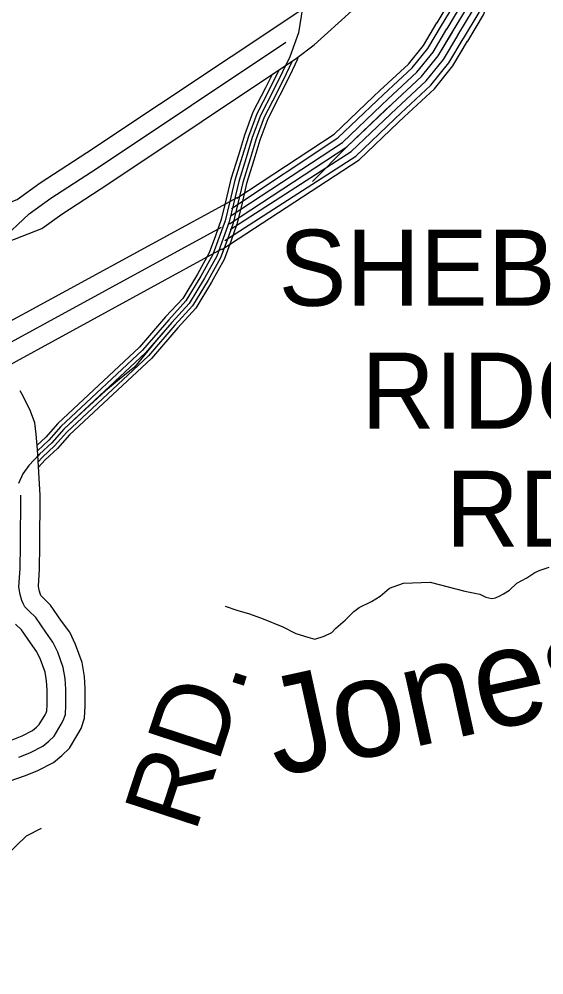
# Model space of a CAD drawing. Extents: x 1551132 to 1791609, y 378168 to 563823.
# Drawn here: x 1575154 to 1577706, y 482703 to 487355 of the extents above; entities that cross this region are included whole.
import ezdxf

# ---------------------------------------------------------------- set-up
doc = ezdxf.new("R2010")
doc.units = 0
for name, color, linetype in [('DESIGN - DRAINAGE - Bridges and Cross Drains Size Text', 7, 'Continuous'), ('DESIGN - ROW - Right-of-Way and Easement Labels', 7, 'Continuous'), ('DESIGN - TRANSPORTATION - Text', 7, 'Continuous'), ('SURVEY - DRAINAGE - Natural Features', 7, 'Continuous'), ('SURVEY - PROPERTY - Owners', 7, 'Continuous'), ('SURVEY - PROPERTY - Parcels', 7, 'Continuous')]:
    doc.layers.add(name, color=color, linetype=linetype)

msp = doc.modelspace()

# ---------------------------------------------------------------- linework, layer by layer
at = {"layer": 'DESIGN - TRANSPORTATION - Text'}
for points in [[(1576156.678, 484497.61), (1576212.31, 484478.709), (1576273.926, 484459.709), (1576341.482, 484436.625), (1576436.73, 484397.082), (1576500.128, 484364.048), (1576557.785, 484347.123), (1576591.576, 484336.573), (1576637.767, 484351.84), (1576673.999, 484369.265), (1576694.324, 484390.949), (1576738.898, 484430.25), (1576781.514, 484471.585), (1576807.796, 484491.177), (1576868.187, 484520.219), (1576910.544, 484545.553), (1576955.126, 484584.854), (1577024.183, 484608.763), (1577153.522, 484614.638), (1577321.068, 484570.529), (1577394.558, 484555.82), (1577423.949, 484541.12), (1577453.339, 484535.237), (1577470.981, 484538.178), (1577491.897, 484548.237), (1577510.03, 484557.954), (1577538.279, 484575.504), (1577574.77, 484608.939), (1577623.152, 484636.173), (1577662.043, 484661.698), (1577688.501, 484673.457), (1577732.591, 484688.166)], [(1573944.338, 482779.322), (1574059.726, 482736.213), (1574162.991, 482729.546), (1574188.307, 482713.779), (1574216.139, 482705.329), (1574244.064, 482702.879), (1574270.221, 482714.462), (1574302.429, 482729.954), (1574336.795, 482755.413), (1574379.636, 482810.756), (1574444.692, 482881.742), (1574499.741, 482950.885), (1574612.855, 483029.104), (1574723.986, 483107.356), (1574816.776, 483163.899), (1574913.765, 483232.368), (1575086.311, 483279.627), (1575189.8, 483380.013), (1575262.307, 483416.864)]]:
    msp.add_lwpolyline(points, dxfattribs=at)
at = {"layer": 'SURVEY - DRAINAGE - Natural Features'}
for points in [[(1576531.813, 487410.102), (1576511.83, 487288.441), (1576469.998, 487171.129), (1576434.873, 487097.702), (1576387.425, 487002.475), (1576327.643, 486885.447), (1576287.968, 486778.102), (1576258.419, 486680.591), (1576222.603, 486565.188), (1576196.845, 486455.619), (1576175.437, 486367.975), (1576146.163, 486286.456), (1576114.83, 486200.979), (1576055.215, 486093.943), (1575981.383, 485971.14), (1575896.094, 485878.512), (1575814.754, 485783.826), (1575715.006, 485661.431), (1575642.241, 485602.596), (1575573.501, 485545.695), (1575476.312, 485457.259), (1575370.989, 485358.948), (1575312.04, 485291.896), (1575253.3, 485236.837), (1575200.535, 485181.685), (1575171.96, 485142.151), (1575151.227, 485094.491)], [(1576531.813, 487410.102), (1576511.83, 487288.441), (1576469.998, 487171.129), (1576434.873, 487097.702), (1576387.425, 487002.475), (1576327.643, 486885.447), (1576287.968, 486778.102), (1576258.419, 486680.591), (1576222.603, 486565.188), (1576196.845, 486455.619), (1576175.437, 486367.975), (1576146.163, 486286.456), (1576114.83, 486200.979), (1576055.215, 486093.943), (1575981.383, 485971.14), (1575896.094, 485878.512), (1575814.754, 485783.826), (1575715.006, 485661.431), (1575642.241, 485602.596), (1575573.501, 485545.695), (1575476.312, 485457.259), (1575370.989, 485358.948), (1575312.04, 485291.896), (1575253.3, 485236.837), (1575200.535, 485181.685), (1575171.96, 485142.151), (1575151.227, 485094.491)], [(1576450.998, 487131.412), (1576434.873, 487097.702), (1576387.425, 487002.475), (1576327.643, 486885.447), (1576287.968, 486778.102), (1576258.419, 486680.591), (1576222.603, 486565.188), (1576196.845, 486455.619), (1576175.437, 486367.975), (1576146.163, 486286.456), (1576114.83, 486200.979), (1576055.215, 486093.943), (1575981.383, 485971.14), (1575896.094, 485878.512), (1575768.497, 485729.975)], [(1576482.581, 487151.079), (1576452.848, 487088.927), (1576405.282, 486993.466), (1576345.992, 486877.405), (1576306.935, 486771.727), (1576277.544, 486674.725), (1576241.911, 486559.93), (1576216.295, 486450.96), (1576194.612, 486362.208), (1576164.963, 486279.631), (1576133.063, 486192.62), (1576072.523, 486083.918), (1575997.475, 485959.089), (1575911.043, 485865.22), (1575782.771, 485715.924)], [(1576511.288, 487170.804), (1576506.055, 487156.121), (1576469.923, 487080.585), (1576422.24, 486984.908), (1576363.425, 486869.763), (1576324.951, 486765.677), (1576295.701, 486669.158), (1576260.252, 486554.93), (1576234.769, 486446.527), (1576212.837, 486356.725), (1576182.821, 486273.156), (1576150.388, 486184.679), (1576088.973, 486074.401), (1576012.758, 485947.639), (1575925.235, 485852.586), (1575796.838, 485703.099)], [(1576384.2, 487085.694), (1576351.717, 487020.492), (1576290.943, 486901.539), (1576250.036, 486790.844), (1576220.178, 486692.317), (1576183.987, 486575.705), (1576157.946, 486464.944), (1576137.08, 486379.517), (1576108.564, 486300.098), (1576078.356, 486217.696), (1576020.591, 486113.985), (1575949.201, 485995.24), (1575866.203, 485905.104), (1575739.639, 485757.776)], [(1576417.124, 487106.944), (1576416.899, 487106.478), (1576369.567, 487011.483), (1576309.293, 486893.489), (1576269.002, 486784.477), (1576239.294, 486686.458), (1576203.295, 486570.447), (1576177.396, 486460.277), (1576156.263, 486373.742), (1576127.364, 486293.281), (1576096.598, 486209.337), (1576037.907, 486103.968), (1575965.292, 485983.19), (1575881.144, 485891.804), (1575754.214, 485744.034)], [(1575739.639, 485757.776), (1575342.256, 485386.841), (1575283.274, 485319.764), (1575240.484, 485279.654)], [(1575754.214, 485744.034), (1575356.623, 485372.899), (1575297.657, 485305.83), (1575242.367, 485254.004)], [(1575768.497, 485729.975), (1575370.989, 485358.948), (1575312.04, 485291.896), (1575253.3, 485236.837), (1575244.4, 485227.528)], [(1575782.771, 485715.924), (1575385.355, 485344.998), (1575326.423, 485277.963), (1575267.375, 485222.62), (1575245.775, 485200.044)], [(1575796.838, 485703.099), (1575399.005, 485331.748), (1575340.081, 485264.729), (1575280.741, 485209.111), (1575247.825, 485174.702)]]:
    msp.add_lwpolyline(points, dxfattribs=at)
at = {"layer": 'SURVEY - PROPERTY - Owners'}
for points in [[(1576503.305, 487165.104), (1576589.628, 487229.864), (1576772.099, 487394.719), (1576882.755, 487523.364), (1576951.22, 487692.727), (1576999.202, 487845.589)], [(1570205.211, 486173.524), (1570361.816, 486139.115), (1570811.497, 486012.912), (1571246.895, 485862.709), (1571627.102, 485743.522), (1571789.482, 485701.371), (1571948.728, 485677.979), (1572042.426, 485668.396), (1572174.064, 485667.521), (1572327.786, 485678.271), (1572552.706, 485708.822), (1572917.397, 485802.458), (1573350.345, 485929.87), (1573580.965, 485991.997), (1573675.163, 486011.414), (1573750.436, 486018.348), (1573834.609, 486026.106), (1573925.59, 486028.715), (1574010.046, 486033.448), (1575144.82, 486477.627), (1575256.134, 486558.563), (1575482.704, 486705.733), (1576538.621, 487408.461)], [(1575061.914, 486274.047), (1575202.935, 486407.734), (1575307.541, 486483.794), (1575532.619, 486629.99), (1576450.332, 487243.598)], [(1570316.933, 485959.56), (1570756.298, 485836.249), (1571189.054, 485686.962), (1571576.162, 485565.609), (1571752.691, 485519.783), (1571925.87, 485494.349), (1572032.368, 485483.458), (1572179.906, 485482.466), (1572346.702, 485494.133), (1572588.28, 485526.951), (1572966.529, 485624.07), (1573400.519, 485751.782), (1573623.739, 485811.917), (1573702.404, 485828.143), (1573767.402, 485834.126), (1573845.759, 485841.343), (1573933.423, 485843.86), (1574015.813, 485848.477), (1575263.351, 486335.074), (1575360.982, 486406.067), (1575584.501, 486551.254), (1576502.739, 487165.213)], [(1574965.657, 485806.185), (1576216.837, 486488.02)], [(1575008.348, 485726.149), (1576138.338, 486342.783)], [(1575052.73, 485642.947), (1576140.313, 486236.813)], [(1575256.1, 485038.198), (1575242.225, 485259.621), (1575237.034, 485334.181), (1575230.201, 485389.299), (1575209.61, 485446.509), (1575173.485, 485519.944), (1575159.377, 485545.536)], [(1575105.852, 483646.462), (1575184.326, 483674.029), (1575245.158, 483697.747), (1575320.097, 483737.398), (1575361.322, 483770.074), (1575398.146, 483806.9), (1575439.545, 483874.943), (1575455.194, 483902.011), (1575471.727, 483952.454), (1575475.694, 484012.413), (1575474.861, 484096.466), (1575471.228, 484155.95), (1575459.853, 484223.394), (1575428.562, 484310.313), (1575399.596, 484370.714), (1575360.039, 484425.291), (1575306.565, 484502.809), (1575267.508, 484540.81), (1575258.649, 484549.952), (1575257.149, 484554.244), (1575250.408, 484576.145), (1575247.35, 484595.587), (1575252.283, 484677.447), (1575254.108, 484793.984), (1575255.933, 485036.515)], [(1575151.568, 483762.465), (1575205.859, 483783.632), (1575268.332, 483816.683), (1575298.49, 483840.592), (1575323.472, 483865.576), (1575358.447, 483923.053), (1575368.655, 483940.711), (1575378.43, 483970.529), (1575381.371, 484015.055), (1575380.596, 484093.124), (1575377.421, 484145.208), (1575368.28, 484199.393), (1575341.472, 484273.862), (1575318.256, 484322.263), (1575283.049, 484370.848), (1575234.2, 484441.658), (1575200.742, 484474.209), (1575181.076, 484494.526), (1575172.693, 484510.151), (1575167.568, 484524.76), (1575158.31, 484554.844), (1575152.619, 484591.045), (1575158.035, 484681.022), (1575159.827, 484795.075), (1575161.644, 485037.223)], [(1575120.052, 483847.542), (1575168.051, 483866.251), (1575218.533, 483892.96), (1575238.05, 483908.427), (1575251.641, 483922.028), (1575280.432, 483969.337), (1575285.407, 483977.937), (1575288.673, 483987.921), (1575290.632, 484017.597), (1575289.915, 484089.915), (1575287.173, 484134.875), (1575280.19, 484176.301), (1575257.691, 484238.794), (1575240.008, 484275.653), (1575208.984, 484318.471), (1575164.585, 484382.831), (1575136.519, 484410.14)]]:
    msp.add_lwpolyline(points, dxfattribs=at)
at = {"layer": 'SURVEY - PROPERTY - Parcels'}
for points in [[(1576580.411, 486565.189), (1576747.658, 486732.868), (1576967.902, 486942.915), (1577111.324, 487075.636), (1577192.414, 487176.947), (1577261.654, 487292.408), (1577334.961, 487413.836), (1577433.75, 487673.201), (1577483.774, 487860.965), (1577511.957, 488062.97), (1577527.974, 488352.619), (1577525.39, 488482.797), (1577513.324, 488660.394), (1577494.433, 488848.315), (1577477.142, 488936.276), (1577462.017, 488994.869), (1577413.493, 489141.731)], [(1577185.914, 487336.667), (1577186.498, 487337.642), (1577255.796, 487452.429), (1577350.161, 487700.177), (1577369.485, 487772.704)], [(1577207.964, 487323.434), (1577208.53, 487324.384), (1577279.004, 487441.112), (1577374.668, 487692.268), (1577394.335, 487766.079)], [(1577234.546, 487307.483), (1577235.096, 487308.392), (1577306.987, 487427.478), (1577404.209, 487682.735), (1577424.284, 487758.104)], [(1577261.129, 487291.533), (1577261.654, 487292.408), (1577334.961, 487413.836), (1577433.75, 487673.201), (1577454.242, 487750.12)], [(1577287.712, 487275.583), (1577288.212, 487276.424), (1577362.935, 487400.194), (1577463.291, 487663.668), (1577484.199, 487742.136)], [(1577314.295, 487259.632), (1577314.778, 487260.432), (1577390.918, 487386.561), (1577492.832, 487654.134), (1577514.149, 487734.161)], [(1577335.486, 487246.915), (1577335.952, 487247.69), (1577413.226, 487375.685), (1577516.382, 487646.534), (1577538.031, 487727.794)], [(1576877.555, 486977.966), (1576907.846, 487006.85), (1577046.942, 487135.57), (1577120.232, 487227.14), (1577185.914, 487336.667)], [(1576895.304, 486959.349), (1576925.454, 486988.108), (1577065.817, 487117.995), (1577141.399, 487212.423), (1577207.964, 487323.434)], [(1576916.695, 486936.915), (1576946.678, 486965.508), (1577088.566, 487096.819), (1577166.906, 487194.689), (1577234.555, 487307.492)], [(1576938.087, 486914.481), (1576967.902, 486942.915), (1577111.324, 487075.636), (1577192.414, 487176.947), (1577261.137, 487291.55)], [(1576959.478, 486892.047), (1576989.127, 486920.323), (1577134.082, 487054.452), (1577217.922, 487159.205), (1577287.72, 487275.608)], [(1576980.869, 486869.614), (1577010.351, 486897.723), (1577156.831, 487033.276), (1577243.429, 487141.471), (1577314.311, 487259.666)], [(1576997.927, 486851.721), (1577027.276, 486879.705), (1577174.973, 487016.384), (1577263.771, 487127.329), (1577335.502, 487246.949)], [(1576187.404, 486433.068), (1576704.309, 486777.203), (1576895.313, 486959.357)], [(1576212.912, 486484.095), (1576686.334, 486795.595), (1576877.571, 486977.975)], [(1576177.596, 486358.491), (1576747.658, 486732.868), (1576938.103, 486914.49)], [(1576179.554, 486395.776), (1576725.983, 486755.035), (1576916.712, 486936.924)], [(1576140.313, 486232.888), (1576808.289, 486670.858), (1576997.943, 486851.73)], [(1576154.046, 486278.023), (1576791.006, 486688.534), (1576980.894, 486869.622)], [(1576179.554, 486331.016), (1576769.332, 486710.701), (1576959.494, 486892.056)]]:
    msp.add_lwpolyline(points, dxfattribs=at)

# ---------------------------------------------------------------- texts
at = {"layer": 'DESIGN - DRAINAGE - Bridges and Cross Drains Size Text'}
msp.add_text('Jones', height=474.99, rotation=12.343892, dxfattribs=at).set_placement((1576407.797, 483665.363))
at = {"layer": 'DESIGN - ROW - Right-of-Way and Easement Labels'}
for s, height, rotation, p in [('SHEBOSS', 369.9913, 0.000039, (1576415.898, 485959.798)), ('RIDGE', 369.9913, 0.000039, (1576818.613, 485361.591)), ('RD.', 369.9913, 0.000039, (1577227.953, 484786.626)), ('RD.', 370.008, 71.853147, (1576009.874, 483388.553))]:
    msp.add_text(s, height=height, rotation=rotation, dxfattribs=at).set_placement(p)

doc.saveas('drawing.dxf')
